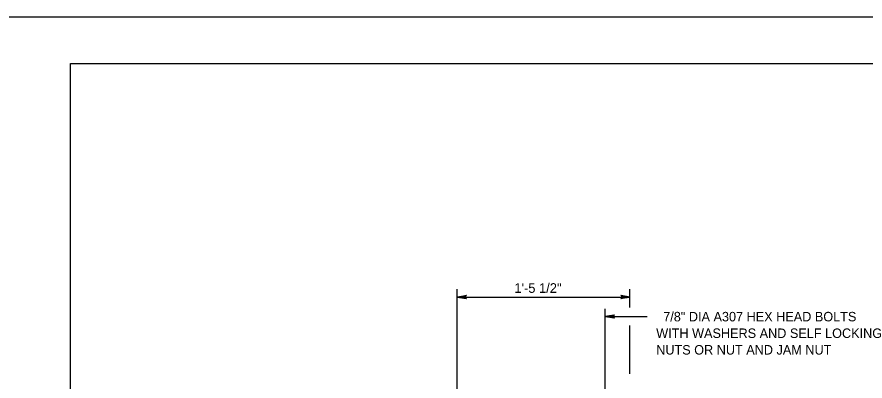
# Model space of a CAD drawing. Extents: x 632007860 to 635435983, y 295418622 to 297794622.
# Drawn here: x 634553598 to 634826522, y 297677572 to 297794622 of the extents above; entities that cross this region are included whole.
import ezdxf

# ---------------------------------------------------------------- set-up
doc = ezdxf.new("R2010")
doc.units = 0
for name, color, linetype in [('1', 7, 'Continuous'), ('8', 7, 'Continuous'), ('PLT-BNDY', 7, 'Continuous'), ('S-DETL-DIMS', 7, 'Continuous'), ('S-DETL-T120', 7, 'Continuous')]:
    doc.layers.add(name, color=color, linetype=linetype)

msp = doc.modelspace()

# ---------------------------------------------------------------- linework, layer by layer
at = {"layer": '1'}
for p, q in [((634570860, 297779622), (635356860, 297779622)), ((634570860, 297215622), (634570860, 297779622))]:
    msp.add_line(p, q, dxfattribs=at)
at = {"layer": '8'}
msp.add_line((634742942, 297663529), (634742942, 297700825), dxfattribs=at)
at = {"layer": 'PLT-BNDY'}
msp.add_lwpolyline([(634530860, 297794622), (635371860, 297794622), (635371860, 297200622), (634530860, 297200622)], close=True, dxfattribs=at)
at = {"layer": 'S-DETL-DIMS'}
for p, q in [((634695315, 297653050), (634695315, 297707141)), ((634750878, 297701212), (634750878, 297707141)), ((634695315, 297704573), (634750878, 297704573)), ((634742942, 297698312), (634756384, 297698312)), ((634750878, 297679910), (634750878, 297695413))]:
    msp.add_line(p, q, dxfattribs=at)
for points in [[(634695315, 297704573), (634698275, 297705127), (634698161, 297705048), (634698047, 297704969), (634697988, 297704870), (634697929, 297704771), (634697912, 297704672), (634697895, 297704573), (634697912, 297704473), (634697929, 297704374), (634697988, 297704275), (634698047, 297704176), (634698161, 297704097), (634698275, 297704018), (634695315, 297704573), (634698161, 297704097), (634698047, 297704176), (634695315, 297704573), (634697988, 297704275), (634697929, 297704374), (634695315, 297704573), (634697912, 297704473), (634697895, 297704573), (634695315, 297704573), (634697912, 297704672), (634697929, 297704771), (634695315, 297704573), (634697988, 297704870), (634698047, 297704969), (634695315, 297704573), (634698161, 297705048)], [(634750878, 297704573), (634747919, 297704018), (634748033, 297704097), (634748147, 297704176), (634748206, 297704275), (634748265, 297704374), (634748282, 297704473), (634748299, 297704573), (634748282, 297704672), (634748265, 297704771), (634748206, 297704870), (634748147, 297704969), (634748033, 297705048), (634747919, 297705127), (634750878, 297704573), (634748033, 297705048), (634748147, 297704969), (634750878, 297704573), (634748206, 297704870), (634748265, 297704771), (634750878, 297704573), (634748282, 297704672), (634748299, 297704573), (634750878, 297704573), (634748282, 297704473), (634748265, 297704374), (634750878, 297704573), (634748206, 297704275), (634748147, 297704176), (634750878, 297704573), (634748033, 297704097)], [(634742942, 297698312), (634745902, 297698867), (634745788, 297698788), (634745674, 297698709), (634745615, 297698610), (634745556, 297698511), (634745539, 297698412), (634745522, 297698312), (634745539, 297698213), (634745556, 297698114), (634745615, 297698015), (634745674, 297697916), (634745788, 297697837), (634745902, 297697758), (634742942, 297698312), (634745788, 297697837), (634745674, 297697916), (634742942, 297698312), (634745615, 297698015), (634745556, 297698114), (634742942, 297698312), (634745539, 297698213), (634745522, 297698312), (634742942, 297698312), (634745539, 297698412), (634745556, 297698511), (634742942, 297698312), (634745615, 297698610), (634745674, 297698709), (634742942, 297698312), (634745788, 297698788)]]:
    msp.add_lwpolyline(points, dxfattribs=at)

# ---------------------------------------------------------------- texts
at = {"layer": 'S-DETL-T120'}
for s, height, p in [('1\'-5 1/2"', 3102.3, (634713666, 297705919)), ('  7/8" DIA A307 HEX HEAD BOLTS', 3048.01, (634759317, 297696750)), ('WITH WASHERS AND SELF LOCKING', 3048.01, (634759317, 297691416)), ('NUTS OR NUT AND JAM NUT', 3048.01, (634759317, 297686082))]:
    msp.add_text(s, height=height, dxfattribs=at).set_placement(p)

doc.saveas('drawing.dxf')
